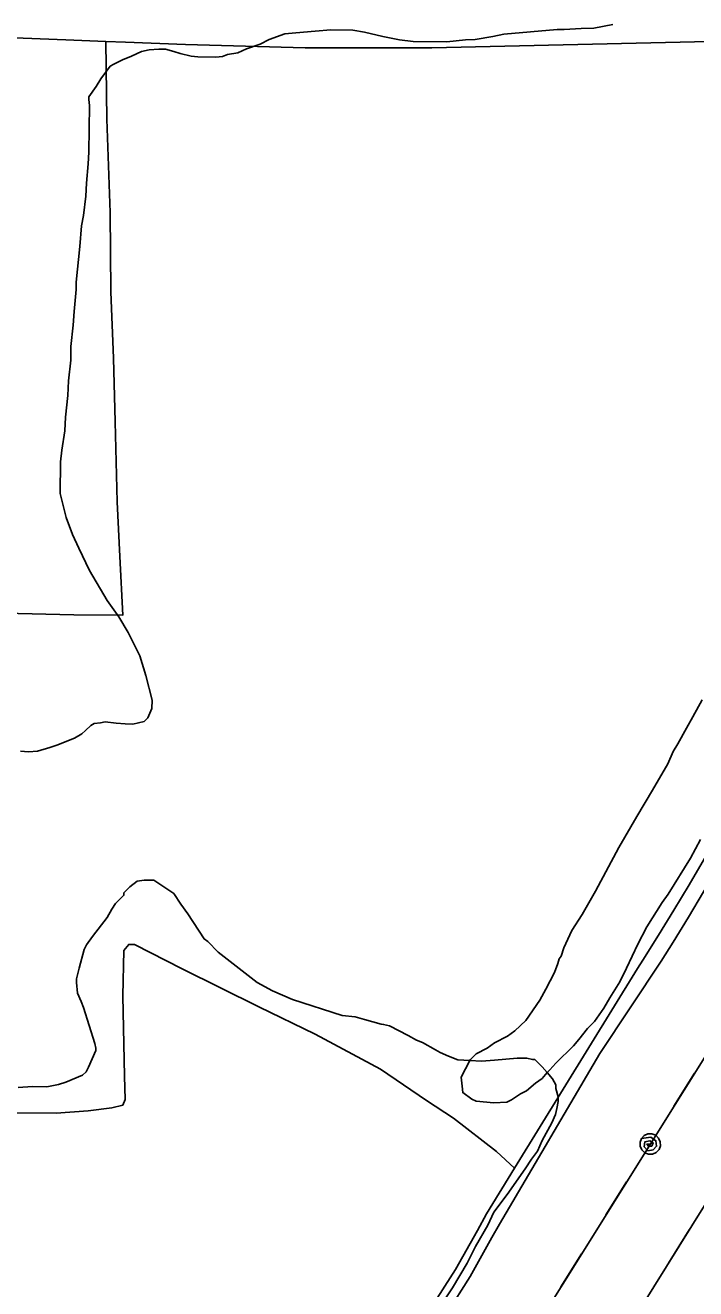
# Model space of a CAD drawing. Extents: x 3329332 to 3367211, y 631066 to 656469.
# Drawn here: x 3352177 to 3352763, y 653007 to 654110 of the extents above; entities that cross this region are included whole.
import ezdxf

# ---------------------------------------------------------------- set-up
doc = ezdxf.new("R2010")
doc.units = 0
for name, color, linetype in [('V-SITE-VEGE', 7, 'Continuous'), ('V-TOPO-SHOR', 7, 'Continuous'), ('V-UTIL-LINE', 7, 'Continuous')]:
    doc.layers.add(name, color=color, linetype=linetype)

msp = doc.modelspace()

# ---------------------------------------------------------------- linework, layer by layer
at = {"layer": 'V-SITE-VEGE'}
for p, q in [((3352641.7, 654106.6), (3352595.3, 654102.7)), ((3352648, 654106.6), (3352641.7, 654106.6)), ((3352662.7, 654107.5), (3352648, 654106.6)), ((3352674, 654107.9), (3352662.7, 654107.5)), ((3352690.5, 654111.1), (3352674, 654107.9)), ((3352390.2, 654097.9), (3352382.3, 654094)), ((3352403.9, 654102.8), (3352390.2, 654097.9)), ((3352413.5, 654103.8), (3352403.9, 654102.8)), ((3352430.5, 654105.3), (3352413.5, 654103.8)), ((3352444.1, 654106.3), (3352430.5, 654105.3)), ((3352463.4, 654106), (3352444.1, 654106.3)), ((3352473.5, 654104.2), (3352463.4, 654106)), ((3352489.4, 654100.6), (3352473.5, 654104.2)), ((3352504, 654097.6), (3352489.4, 654100.6)), ((3352515.9, 654096.3), (3352504, 654097.6)), ((3352545.3, 654096), (3352515.9, 654096.3)), ((3352561.8, 654097.5), (3352545.3, 654096)), ((3352570.3, 654097.9), (3352561.8, 654097.5)), ((3352585.6, 654100.6), (3352570.3, 654097.9)), ((3352595.3, 654102.7), (3352585.6, 654100.6)), ((3352278.6, 654087.4), (3352270, 654083.5)), ((3352285.4, 654089), (3352278.6, 654087.4)), ((3352293.9, 654089.5), (3352285.4, 654089)), ((3352299.5, 654089.4), (3352293.9, 654089.5)), ((3352306.9, 654087.6), (3352299.5, 654089.4)), ((3352312.5, 654085.8), (3352306.9, 654087.6)), ((3352322.1, 654083.5), (3352312.5, 654085.8)), ((3352353.8, 654084.8), (3352349.3, 654083.1)), ((3352362.9, 654086.3), (3352353.8, 654084.8)), ((3352370.3, 654089.7), (3352362.9, 654086.3)), ((3352382.3, 654094), (3352370.3, 654089.7)), ((3352251.2, 654074.7), (3352243.2, 654063.5)), ((3352254.6, 654076.4), (3352251.2, 654074.7)), ((3352262.1, 654080.2), (3352254.6, 654076.4)), ((3352270, 654083.5), (3352262.1, 654080.2)), ((3352327.8, 654082.8), (3352322.1, 654083.5)), ((3352343.6, 654082.6), (3352327.8, 654082.8)), ((3352349.3, 654083.1), (3352343.6, 654082.6)), ((3352243.2, 654063.5), (3352239.1, 654056.8)), ((3352239.1, 654056.8), (3352232.8, 654047.8)), ((3352232.8, 654047.8), (3352232.7, 654045.5)), ((3352232.7, 654045.5), (3352233.2, 654040.4)), ((3352233.2, 654040.4), (3352232.7, 653999.6)), ((3352232.7, 653999.6), (3352232, 653989.5)), ((3352232, 653989.5), (3352230.7, 653972.5)), ((3352230.7, 653972.5), (3352230, 653961.2)), ((3352230, 653961.2), (3352228.1, 653944.2)), ((3352228.1, 653944.2), (3352226.3, 653935.2)), ((3352226.3, 653935.2), (3352224.9, 653917.1)), ((3352224.9, 653917.1), (3352221.7, 653886)), ((3352221.7, 653886), (3352221.6, 653879.7)), ((3352221.6, 653879.7), (3352219.7, 653860.5)), ((3352219.7, 653860.5), (3352219, 653848.6)), ((3352219, 653848.6), (3352217, 653830)), ((3352217, 653830), (3352216.9, 653818.1)), ((3352216.9, 653818.1), (3352215, 653800)), ((3352215, 653800), (3352214.2, 653787)), ((3352214.2, 653787), (3352212.3, 653768.3)), ((3352212.3, 653768.3), (3352211.6, 653756.4)), ((3352211.6, 653756.4), (3352209.1, 653739.5)), ((3352209.1, 653739.5), (3352207.8, 653729.3)), ((3352207.8, 653729.3), (3352207.5, 653701.6)), ((3352207.5, 653701.6), (3352212.9, 653680.6)), ((3352212.9, 653680.6), (3352218.4, 653665.8)), ((3352218.4, 653665.8), (3352223.9, 653653.8)), ((3352223.9, 653653.8), (3352233.3, 653634.4)), ((3352233.3, 653634.4), (3352248.8, 653608.2)), ((3352248.8, 653608.2), (3352258.8, 653593.9)), ((3352258.8, 653593.9), (3352267.1, 653580.2)), ((3352267.1, 653580.2), (3352277.1, 653559.7)), ((3352277.1, 653559.7), (3352282.5, 653542.7)), ((3352282.5, 653542.7), (3352287.9, 653521.1)), ((3352287.8, 653513.7), (3352284.3, 653505.8)), ((3352287.9, 653521.1), (3352287.8, 653513.7)), ((3352760.5, 653506.7), (3352768.6, 653521.3)), ((3352237.3, 653500.8), (3352234.4, 653499.1)), ((3352242.9, 653501.3), (3352237.3, 653500.8)), ((3352246.9, 653502.3), (3352242.9, 653501.3)), ((3352256.5, 653501.1), (3352246.9, 653502.3)), ((3352264.4, 653500.4), (3352256.5, 653501.1)), ((3352271.2, 653500.3), (3352264.4, 653500.4)), ((3352280.9, 653502.5), (3352271.2, 653500.3)), ((3352284.3, 653505.8), (3352280.9, 653502.5)), ((3352754.7, 653496.6), (3352760.5, 653506.7)), ((3352226.4, 653491.8), (3352220.1, 653488)), ((3352229.8, 653494.6), (3352226.4, 653491.8)), ((3352234.4, 653499.1), (3352229.8, 653494.6)), ((3352747.2, 653483.1), (3352754.7, 653496.6)), ((3352198.5, 653479.7), (3352187.7, 653476.5)), ((3352204.8, 653481.9), (3352198.5, 653479.7)), ((3352220.1, 653488), (3352204.8, 653481.9)), ((3352743.2, 653476.3), (3352747.2, 653483.1)), ((3352179.8, 653476), (3352173, 653476.6)), ((3352187.7, 653476.5), (3352179.8, 653476)), ((3352738.5, 653465.6), (3352743.2, 653476.3)), ((3352725.2, 653442.6), (3352738.5, 653465.6)), ((3352711.3, 653419.5), (3352725.2, 653442.6)), ((3352695.7, 653392.6), (3352711.3, 653419.5)), ((3352675.4, 653354.3), (3352695.7, 653392.6)), ((3352767.1, 653399.6), (3352758.4, 653383.3)), ((3352758.4, 653383.3), (3352738.8, 653351.8)), ((3352663.8, 653334.1), (3352675.4, 653354.3)), ((3352738.8, 653351.8), (3352733.6, 653344.5)), ((3352733.6, 653344.5), (3352720.3, 653323.2)), ((3352654.6, 653320), (3352663.8, 653334.1)), ((3352647.6, 653304.8), (3352654.6, 653320)), ((3352720.3, 653323.2), (3352712.2, 653308)), ((3352645.2, 653297.5), (3352647.6, 653304.8)), ((3352712.2, 653308), (3352702.3, 653287.2)), ((3352639.4, 653283.4), (3352642.3, 653291.3)), ((3352642.3, 653291.3), (3352643.5, 653295.3)), ((3352643.5, 653295.3), (3352645.2, 653297.5)), ((3352631.9, 653268.8), (3352639.4, 653283.4)), ((3352702.3, 653287.2), (3352696.5, 653275.3)), ((3352626.6, 653259.2), (3352631.9, 653268.8)), ((3352696.5, 653275.3), (3352687.8, 653261.3)), ((3352614.5, 653241.3), (3352626.6, 653259.2)), ((3352687.8, 653261.3), (3352682.6, 653252.3)), ((3352682.6, 653252.3), (3352674.5, 653240.5)), ((3352604.8, 653232.3), (3352614.5, 653241.3)), ((3352674.5, 653240.5), (3352668.2, 653234.4)), ((3352587.1, 653221.8), (3352598.5, 653227.9)), ((3352598.5, 653227.9), (3352604.8, 653232.3)), ((3352660.7, 653224.8), (3352656.1, 653219.2)), ((3352668.2, 653234.4), (3352660.7, 653224.8)), ((3352571.1, 653212.4), (3352580.8, 653217.3)), ((3352580.8, 653217.3), (3352587.1, 653221.8)), ((3352656.1, 653219.2), (3352640.7, 653204.1)), ((3352565.5, 653206.5), (3352566, 653207.3)), ((3352575.8, 653205.8), (3352565.5, 653206.5)), ((3352566, 653207.3), (3352571.1, 653212.4)), ((3352587.2, 653206.7), (3352575.8, 653205.8)), ((3352606.9, 653208.6), (3352587.2, 653206.7)), ((3352615.2, 653208.5), (3352606.9, 653208.6)), ((3352620.4, 653207.4), (3352615.2, 653208.5)), ((3352622.4, 653207.3), (3352620.4, 653207.4)), ((3352628.6, 653201), (3352622.4, 653207.3)), ((3352640.7, 653204.1), (3352635.5, 653198.5)), ((3352633.1, 653195.9), (3352628.6, 653201)), ((3352635.5, 653198.5), (3352633.1, 653195.9))]:
    msp.add_line(p, q, dxfattribs=at)
for points in [[(3352225.9, 653257.9), (3352222.8, 653265.2), (3352221.9, 653274.6), (3352222, 653277.7), (3352224.2, 653287), (3352228.5, 653303.5), (3352230.6, 653307.6), (3352235.9, 653314.8), (3352248.6, 653331.3), (3352252.8, 653338.5), (3352256, 653343.6), (3352263.3, 653350.8), (3352263.3, 653352.9), (3352268.6, 653358), (3352274.9, 653363.1), (3352281.1, 653364.1), (3352289.4, 653364), (3352306.9, 653352.3), (3352313, 653342.9), (3352319.1, 653334.5), (3352333.4, 653312.6), (3352336.5, 653310.5), (3352345.7, 653301), (3352379.6, 653274.7), (3352393, 653267.2), (3352410.5, 653259.8), (3352453.9, 653245.7), (3352465.3, 653244.6), (3352473.5, 653242.4), (3352488, 653238.1), (3352490.1, 653238), (3352495.3, 653236.9), (3352511.7, 653228.4), (3352518.9, 653224.2), (3352524.1, 653222.1), (3352535.4, 653215.7), (3352539.6, 653213.6), (3352546.8, 653210.4), (3352555, 653207.1), (3352565.5, 653206.5)], [(3352171, 653182.9), (3352183.5, 653183.8), (3352195.9, 653183.6), (3352206.3, 653185.6), (3352212.5, 653187.6), (3352227.1, 653193.6), (3352230.3, 653196.7), (3352232.4, 653200.8), (3352238.8, 653215.2), (3352238.8, 653217.3), (3352237.9, 653221.5), (3352227.9, 653252.7), (3352225.9, 653257.9)], [(3352565.5, 653206.5), (3352557.9, 653192.1), (3352558.9, 653184.2), (3352559.4, 653178.5), (3352567.2, 653172.8), (3352571.2, 653171), (3352586.5, 653169.7), (3352597.8, 653170.1), (3352601.8, 653172.3), (3352609.8, 653177.3), (3352614.9, 653180.1), (3352622.9, 653186.8), (3352628.6, 653190.7), (3352633.1, 653195.9), (3352637.8, 653190.6), (3352640.8, 653185.3), (3352640.8, 653182.2), (3352642.8, 653174.9), (3352642.7, 653170.8), (3352641.6, 653164.6), (3352640.5, 653159.4), (3352637.3, 653152.2), (3352628.8, 653136.7), (3352624.6, 653127.5), (3352619.3, 653120.3), (3352614, 653112), (3352598.2, 653089.4), (3352586.6, 653074), (3352581.2, 653062.7), (3352570.6, 653044.1), (3352563.2, 653029.7), (3352550.5, 653008.1), (3352538.8, 652990.6)]]:
    msp.add_lwpolyline(points, dxfattribs=at)
msp.add_lwpolyline([(3352633.1, 653195.9), (3352628.6, 653190.7), (3352622.9, 653186.8), (3352614.9, 653180.1), (3352609.8, 653177.3), (3352601.8, 653172.3), (3352597.8, 653170.1), (3352586.5, 653169.7), (3352571.2, 653171), (3352567.2, 653172.8), (3352559.4, 653178.5), (3352558.9, 653184.2), (3352557.9, 653192.1), (3352565.5, 653206.5), (3352575.8, 653205.8), (3352587.2, 653206.7), (3352606.9, 653208.6), (3352615.2, 653208.5), (3352620.4, 653207.4), (3352622.4, 653207.3), (3352628.6, 653201)], close=True, dxfattribs=at)
at = {"layer": 'V-TOPO-SHOR'}
for points in [[(3351421.6, 653596.3), (3351505.8, 653597.6), (3351586.8, 653599), (3351678.3, 653598.8), (3351712.6, 653599.9), (3351808, 653599.6), (3351894.2, 653599), (3351948.7, 653599.3), (3351987.7, 653598.4), (3352067.2, 653598.8), (3352109.7, 653598.3), (3352219.5, 653595.5), (3352262.4, 653595.4), (3352259.7, 653646.5), (3352257.4, 653694.3), (3352255.8, 653764.2), (3352254.1, 653819.6), (3352251.9, 653877.5), (3352251.4, 653946.9), (3352248.5, 654028.4), (3352247.5, 654096.1)], [(3352160.4, 654099.8), (3352212.6, 654097.5), (3352247.5, 654096.1), (3352264.8, 654095.5), (3352317.1, 654093.7), (3352369.4, 654092.1), (3352421.7, 654090.8)], [(3352961.1, 653695), (3353188.2, 654078.7), (3353190.8, 654100.1), (3353182.8, 654105.4), (3352532.3, 654090.8), (3352421.7, 654090.8)], [(3352712, 653286.8), (3352716.7, 653294.1), (3352730.4, 653315.9), (3352743.8, 653337.9), (3352757.1, 653360), (3352774.6, 653389.8), (3352792.3, 653419.4), (3352810.2, 653448.9), (3352828.4, 653478.3), (3352846.7, 653507.6), (3352865.2, 653536.7), (3352879.5, 653559), (3352893.5, 653581.4), (3352907.4, 653603.9), (3352921.1, 653626.5), (3352934.6, 653649.2), (3352947.9, 653672.1), (3352961.1, 653695)], [(3352732.8, 653293.3), (3352743.1, 653309.7), (3352756.6, 653331.7), (3352769.8, 653353.9), (3352787.3, 653383.6), (3352805.1, 653413.2), (3352823, 653442.7), (3352841.1, 653472.1), (3352859.4, 653501.4), (3352878, 653530.5), (3352892.2, 653552.8), (3352906.3, 653575.2), (3352920.1, 653597.7), (3352933.8, 653620.3), (3352947.3, 653643), (3352960.7, 653665.9), (3352973.8, 653688.8)], [(3352111.1, 653160.8), (3352204.1, 653160.6), (3352232.1, 653162.7), (3352252.8, 653165.3), (3352262.5, 653167.6), (3352264.5, 653172.4), (3352263.8, 653192.7), (3352262.3, 653263.1), (3352263.2, 653302.6), (3352267.6, 653307.8), (3352272.5, 653307.7), (3352314.1, 653286.5), (3352381.2, 653253.4), (3352430.5, 653229.6), (3352487.5, 653199), (3352527.6, 653171.5), (3352551.3, 653156.1)], [(3352591.4, 653063.6), (3352679.2, 653212.6), (3352732.8, 653293.3)], [(3352580.2, 653072.7), (3352604.6, 653112.4), (3352712, 653286.8)], [(3352551.3, 653156.1), (3352588.7, 653127), (3352604.6, 653112.4)], [(3352326.5, 652652.7), (3352343, 652678.6), (3352359.7, 652704.4), (3352390.5, 652756.3), (3352420.9, 652808.5), (3352451.1, 652860.8), (3352471, 652893.7), (3352491.2, 652926.5), (3352511.6, 652959.1), (3352532.2, 652991.6), (3352553, 653024), (3352572.1, 653058.1), (3352580.2, 653072.7)], [(3352339.2, 652646.5), (3352355.8, 652672.4), (3352372.5, 652698.2), (3352403.2, 652750.2), (3352433.6, 652802.3), (3352463.8, 652854.6), (3352483.8, 652887.5), (3352504, 652920.3), (3352524.4, 652952.9), (3352545, 652985.4), (3352565.8, 653017.8), (3352584.8, 653051.9), (3352591.4, 653063.6)]]:
    msp.add_lwpolyline(points, dxfattribs=at)
at = {"layer": 'V-UTIL-LINE'}
for points in [[(3352113.4, 652159.8), (3353179.6, 653862.7), (3353687.7, 654669.6), (3353688.2, 654670.3)], [(3352287.4, 652305), (3353761.9, 654670.5)], [(3352743.8, 653166.7), (3352761.9, 653195.5)], [(3352723.1, 653133.6), (3352720.3, 653133.5), (3352721.7, 653131.6), (3352724.4, 653131.8), (3352725.7, 653134.5), (3352722.9, 653136.4), (3352718.3, 653135.5), (3352717.8, 653131.2), (3352721.1, 653127.7), (3352725.6, 653128.5), (3352728.7, 653131.6), (3352728.1, 653136.4), (3352723.6, 653139.6), (3352715.5, 653138.4), (3352714.3, 653135.1), (3352714.4, 653131.6), (3352715.8, 653128.4), (3352718.4, 653126), (3352721.7, 653124.7), (3352725.2, 653124.8), (3352728.4, 653126.3), (3352730.8, 653128.8), (3352732, 653132.1), (3352731.9, 653135.6), (3352730.5, 653138.8), (3352727.9, 653141.2), (3352724.6, 653142.5), (3352721.1, 653142.4), (3352717.9, 653140.9), (3352715.5, 653138.4)], [(3352684.4, 653071.7), (3352702.4, 653100.6)], [(3352739.1, 653029.7), (3352757.1, 653058.6)], [(3352645.1, 653009), (3352663.2, 653037.8)]]:
    msp.add_lwpolyline(points, dxfattribs=at)

doc.saveas('drawing.dxf')
